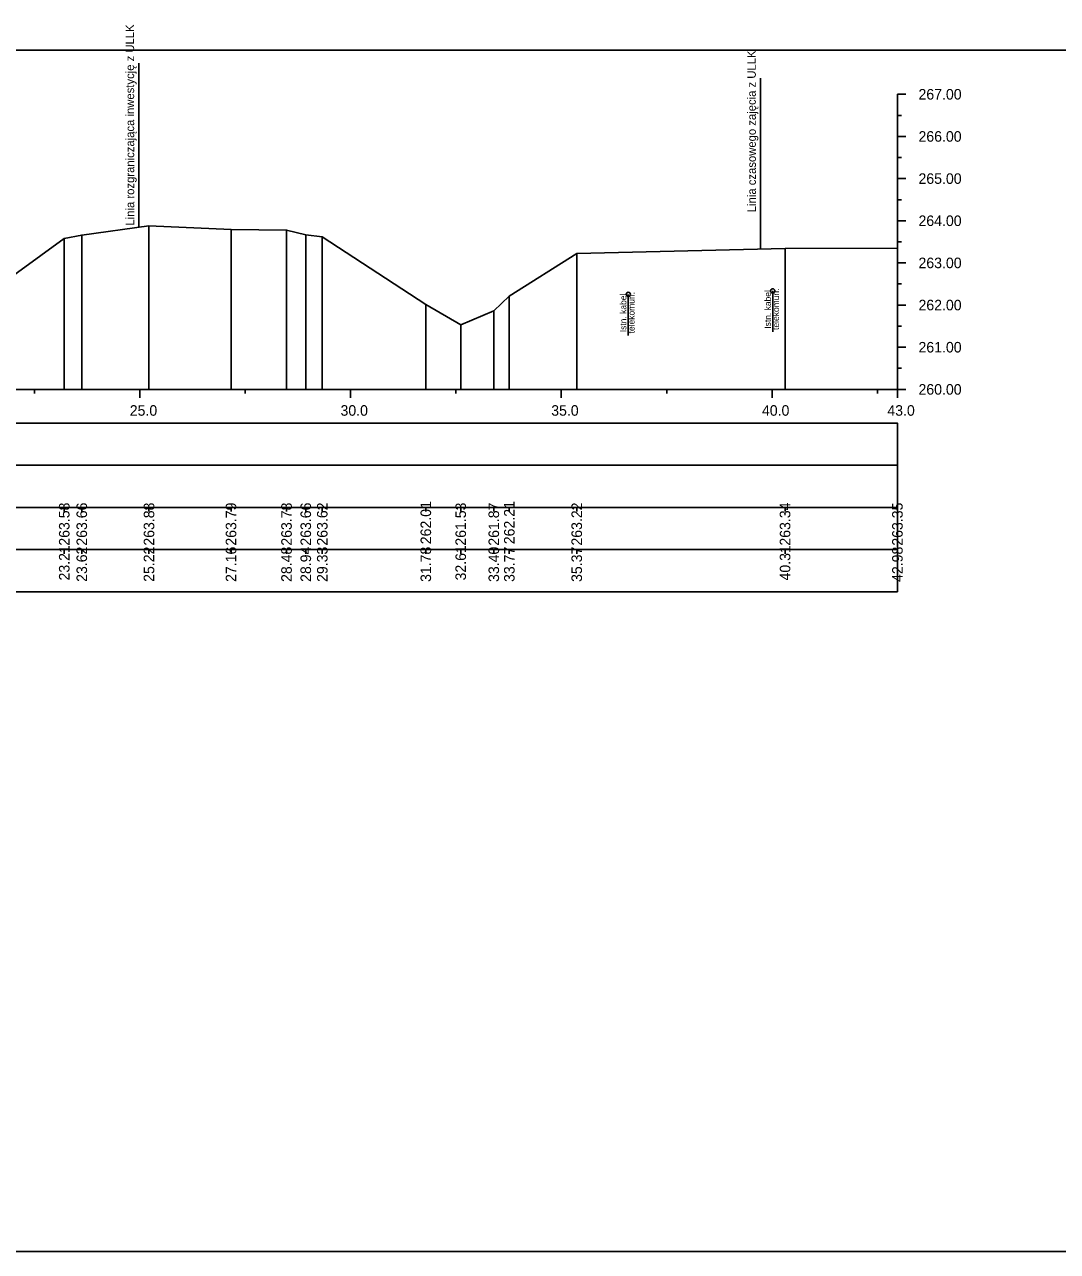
# Model space of a CAD drawing. Extents: x 6516023 to 6560129, y 5513077 to 5529206.
# Drawn here: x 6520349.75 to 6520374.26, y 5514451.16 to 5514480.26 of the extents above; entities that cross this region are included whole.
import ezdxf

# ---------------------------------------------------------------- set-up
doc = ezdxf.new("R2010")
doc.units = 0
for name, color, linetype in [('TOR_PRZEK_P-kable', 7, 'Continuous'), ('TOR_PRZEK_P-tabelka istniejace', 7, 'Continuous'), ('TOR_PRZEK_P-tabelka projektowane', 7, 'Continuous'), ('TOR_PRZEK_P-teren istniejacy', 7, 'Continuous'), ('TOR_PRZEK_P-uklad odniesienia', 7, 'Continuous'), ('TOR_PS_T-granica PKP-projektowana', 7, 'Continuous'), ('TOR_RAMKI-ramka+tabelka 1', 7, 'Continuous')]:
    doc.layers.add(name, color=color, linetype=linetype)

msp = doc.modelspace()

# ---------------------------------------------------------------- linework, layer by layer
at = {"layer": 'TOR_PRZEK_P-kable'}
for p, q in [((6520364.077, 5514473.86), (6520364.077, 5514472.886)), ((6520367.505, 5514473.943), (6520367.505, 5514472.969))]:
    msp.add_line(p, q, dxfattribs=at)
for centre in [(6520364.077, 5514473.86), (6520367.505, 5514473.943)]:
    msp.add_circle(centre, 0.05, dxfattribs=at)
at = {"layer": 'TOR_PRZEK_P-tabelka istniejace'}
for p, q in [((6520350.694, 5514468.706), (6520350.694, 5514468.806)), ((6520351.11, 5514468.706), (6520351.11, 5514468.806)), ((6520352.705, 5514468.706), (6520352.705, 5514468.806)), ((6520354.651, 5514468.706), (6520354.651, 5514468.806)), ((6520355.968, 5514468.706), (6520355.968, 5514468.806)), ((6520356.425, 5514468.706), (6520356.425, 5514468.806)), ((6520356.816, 5514468.706), (6520356.816, 5514468.806)), ((6520359.273, 5514468.706), (6520359.273, 5514468.806)), ((6520360.101, 5514468.706), (6520360.101, 5514468.806)), ((6520360.886, 5514468.706), (6520360.886, 5514468.806)), ((6520361.254, 5514468.706), (6520361.254, 5514468.806)), ((6520362.854, 5514468.706), (6520362.854, 5514468.806)), ((6520367.797, 5514468.706), (6520367.797, 5514468.806)), ((6520370.463, 5514468.706), (6520370.463, 5514468.806)), ((6520276.663, 5514467.806), (6520370.463, 5514467.806)), ((6520350.694, 5514467.706), (6520350.694, 5514467.806)), ((6520351.11, 5514467.706), (6520351.11, 5514467.806)), ((6520352.705, 5514467.706), (6520352.705, 5514467.806)), ((6520354.651, 5514467.706), (6520354.651, 5514467.806)), ((6520355.968, 5514467.706), (6520355.968, 5514467.806)), ((6520356.425, 5514467.706), (6520356.425, 5514467.806)), ((6520356.816, 5514467.706), (6520356.816, 5514467.806)), ((6520359.273, 5514467.706), (6520359.273, 5514467.806)), ((6520360.101, 5514467.706), (6520360.101, 5514467.806)), ((6520360.886, 5514467.706), (6520360.886, 5514467.806)), ((6520361.254, 5514467.706), (6520361.254, 5514467.806)), ((6520362.854, 5514467.706), (6520362.854, 5514467.806)), ((6520367.797, 5514467.706), (6520367.797, 5514467.806)), ((6520370.463, 5514467.706), (6520370.463, 5514467.806))]:
    msp.add_line(p, q, dxfattribs=at)
for points in [[(6520352.705, 5514475.484), (6520352.705, 5514471.806), (6520352.705, 5514471.676), (6520352.705, 5514471.606)], [(6520354.651, 5514475.396), (6520354.651, 5514471.806), (6520354.651, 5514471.676), (6520354.651, 5514471.606)], [(6520355.968, 5514475.383), (6520355.968, 5514471.806), (6520355.968, 5514471.676), (6520355.968, 5514471.606)], [(6520350.694, 5514475.183), (6520350.694, 5514471.806), (6520350.694, 5514471.676), (6520350.694, 5514471.606)], [(6520351.11, 5514475.265), (6520351.11, 5514471.806), (6520351.11, 5514471.676), (6520351.11, 5514471.606)], [(6520356.425, 5514475.27), (6520356.425, 5514471.806), (6520356.425, 5514471.676), (6520356.425, 5514471.606)], [(6520356.816, 5514475.222), (6520356.816, 5514471.806), (6520356.816, 5514471.676), (6520356.816, 5514471.606)], [(6520362.854, 5514474.83), (6520362.854, 5514471.806), (6520362.854, 5514471.676), (6520362.854, 5514471.606)], [(6520367.797, 5514474.95), (6520367.797, 5514471.806), (6520367.797, 5514471.676), (6520367.797, 5514471.606)], [(6520370.463, 5514474.953), (6520370.463, 5514471.806), (6520370.463, 5514471.676), (6520370.463, 5514471.606)], [(6520359.273, 5514473.618), (6520359.273, 5514471.806), (6520359.273, 5514471.676), (6520359.273, 5514471.606)], [(6520361.254, 5514473.814), (6520361.254, 5514471.806), (6520361.254, 5514471.676), (6520361.254, 5514471.606)], [(6520360.886, 5514473.473), (6520360.886, 5514471.806), (6520360.886, 5514471.676), (6520360.886, 5514471.606)], [(6520360.101, 5514473.14), (6520360.101, 5514471.806), (6520360.101, 5514471.676), (6520360.101, 5514471.606)]]:
    msp.add_lwpolyline(points, dxfattribs=at)
msp.add_lwpolyline([(6520276.663, 5514468.806), (6520276.663, 5514466.806), (6520370.463, 5514466.806), (6520370.463, 5514468.806)], close=True, dxfattribs=at)
at = {"layer": 'TOR_PRZEK_P-tabelka projektowane'}
msp.add_line((6520276.663, 5514469.806), (6520370.463, 5514469.806), dxfattribs=at)
msp.add_lwpolyline([(6520276.663, 5514470.806), (6520276.663, 5514468.806), (6520370.463, 5514468.806), (6520370.463, 5514470.806)], close=True, dxfattribs=at)
at = {"layer": 'TOR_PRZEK_P-teren istniejacy'}
msp.add_lwpolyline([(6520349.024, 5514473.977), (6520350.694, 5514475.183), (6520351.11, 5514475.265), (6520352.705, 5514475.484), (6520354.651, 5514475.396), (6520355.968, 5514475.383), (6520356.425, 5514475.27), (6520356.816, 5514475.222), (6520359.273, 5514473.618), (6520360.101, 5514473.14), (6520360.886, 5514473.473), (6520361.254, 5514473.814), (6520362.854, 5514474.83), (6520367.797, 5514474.95), (6520370.463, 5514474.953)], dxfattribs=at)
at = {"layer": 'TOR_PRZEK_P-uklad odniesienia'}
for p, q in [((6520370.463, 5514478.606), (6520370.463, 5514471.606)), ((6520370.663, 5514478.606), (6520370.463, 5514478.606)), ((6520370.563, 5514478.106), (6520370.463, 5514478.106)), ((6520370.663, 5514477.606), (6520370.463, 5514477.606)), ((6520370.563, 5514477.106), (6520370.463, 5514477.106)), ((6520370.663, 5514476.606), (6520370.463, 5514476.606)), ((6520370.563, 5514476.106), (6520370.463, 5514476.106)), ((6520370.663, 5514475.606), (6520370.463, 5514475.606)), ((6520370.563, 5514475.106), (6520370.463, 5514475.106)), ((6520370.663, 5514474.606), (6520370.463, 5514474.606)), ((6520370.563, 5514474.106), (6520370.463, 5514474.106)), ((6520370.663, 5514473.606), (6520370.463, 5514473.606)), ((6520370.563, 5514473.106), (6520370.463, 5514473.106)), ((6520370.663, 5514472.606), (6520370.463, 5514472.606)), ((6520370.563, 5514472.106), (6520370.463, 5514472.106)), ((6520280.463, 5514471.606), (6520370.463, 5514471.606)), ((6520349.988, 5514471.506), (6520349.988, 5514471.606)), ((6520352.488, 5514471.406), (6520352.488, 5514471.606)), ((6520354.988, 5514471.506), (6520354.988, 5514471.606)), ((6520357.488, 5514471.406), (6520357.488, 5514471.606)), ((6520359.988, 5514471.506), (6520359.988, 5514471.606)), ((6520362.488, 5514471.406), (6520362.488, 5514471.606)), ((6520364.988, 5514471.506), (6520364.988, 5514471.606)), ((6520367.488, 5514471.406), (6520367.488, 5514471.606)), ((6520369.988, 5514471.506), (6520369.988, 5514471.606)), ((6520370.463, 5514471.406), (6520370.463, 5514471.606)), ((6520370.663, 5514471.606), (6520370.463, 5514471.606))]:
    msp.add_line(p, q, dxfattribs=at)
at = {"layer": 'TOR_PS_T-granica PKP-projektowana'}
for p, q in [((6520352.465, 5514475.451), (6520352.465, 5514479.348)), ((6520367.216, 5514474.936), (6520367.216, 5514478.989))]:
    msp.add_line(p, q, dxfattribs=at)
at = {"layer": 'TOR_RAMKI-ramka+tabelka 1'}
msp.add_lwpolyline([(6520177.013, 5514479.656), (6520424.513, 5514479.656), (6520424.513, 5514451.156), (6520177.013, 5514451.156)], close=True, dxfattribs=at)

# ---------------------------------------------------------------- texts
at = {"layer": 'TOR_PRZEK_P-kable'}
for s, height, p in [('Istn. kabel', 0.14999, (6520364.032, 5514472.962)), ('telekomun.', 0.15, (6520364.226, 5514472.934)), ('Istn. kabel', 0.14999, (6520367.46, 5514473.045)), ('telekomun.', 0.15, (6520367.655, 5514473.017))]:
    msp.add_text(s, height=height, rotation=90.0511, dxfattribs=at).set_placement(p)
at = {"layer": 'TOR_PRZEK_P-tabelka istniejace'}
for s, p in [('263.58', (6520350.819, 5514467.898)), ('263.66', (6520351.235, 5514467.898)), ('263.88', (6520352.83, 5514467.898)), ('263.79', (6520354.776, 5514467.898)), ('263.78', (6520356.093, 5514467.898)), ('263.66', (6520356.55, 5514467.898)), ('263.62', (6520356.941, 5514467.9)), ('262.01', (6520359.398, 5514467.933)), ('261.53', (6520360.226, 5514467.898)), ('261.87', (6520361.011, 5514467.898)), ('262.21', (6520361.379, 5514467.933)), ('263.22', (6520362.979, 5514467.9)), ('263.34', (6520367.922, 5514467.899)), ('263.35', (6520370.588, 5514467.897)), ('23.21', (6520350.819, 5514467.073)), ('23.62', (6520351.235, 5514467.04)), ('25.22', (6520352.83, 5514467.04)), ('27.16', (6520354.776, 5514467.038)), ('28.48', (6520356.093, 5514467.038)), ('28.94', (6520356.55, 5514467.039)), ('29.33', (6520356.941, 5514467.038)), ('31.78', (6520359.398, 5514467.038)), ('32.61', (6520360.226, 5514467.073)), ('33.40', (6520361.011, 5514467.038)), ('33.77', (6520361.379, 5514467.038)), ('35.37', (6520362.979, 5514467.038)), ('40.31', (6520367.922, 5514467.073)), ('42.98', (6520370.588, 5514467.038))]:
    msp.add_text(s, height=0.25, rotation=90, dxfattribs=at).set_placement(p)
at = {"layer": 'TOR_PRZEK_P-uklad odniesienia'}
for s, p in [('267.00', (6520370.963, 5514478.481)), ('266.00', (6520370.963, 5514477.481)), ('265.00', (6520370.963, 5514476.481)), ('264.00', (6520370.963, 5514475.481)), ('263.00', (6520370.963, 5514474.481)), ('262.00', (6520370.963, 5514473.481)), ('261.00', (6520370.963, 5514472.481)), ('260.00', (6520370.963, 5514471.481)), ('25.0', (6520352.249, 5514470.981)), ('30.0', (6520357.249, 5514470.981)), ('35.0', (6520362.249, 5514470.981)), ('40.0', (6520367.249, 5514470.981)), ('43.0', (6520370.224, 5514470.981))]:
    msp.add_text(s, height=0.25, dxfattribs=at).set_placement(p)
at = {"layer": 'TOR_PS_T-granica PKP-projektowana'}
for s, p in [('Linia rozgraniczająca inwestycję z ULLK', (6520352.355, 5514475.492)), ('Linia czasowego zajęcia z ULLK', (6520367.105, 5514475.809))]:
    msp.add_text(s, height=0.2, rotation=90.0511, dxfattribs=at).set_placement(p)

doc.saveas('drawing.dxf')
